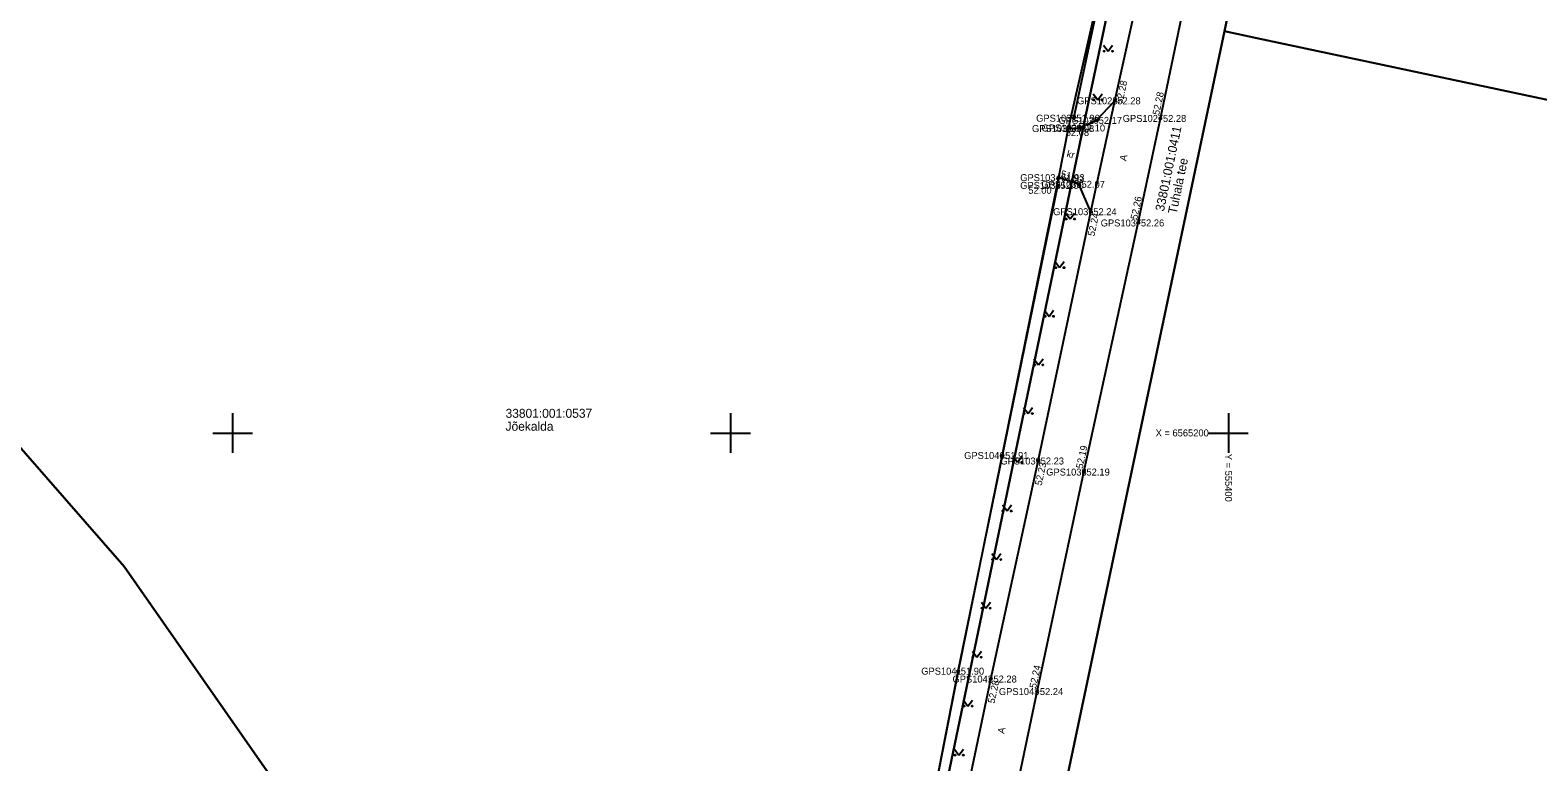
# Model space of a CAD drawing. Extents: x 551623 to 559850, y 6561220 to 6567135.
# Drawn here: x 555279.7 to 555431.1, y 6565167 to 6565240.5 of the extents above; entities that cross this region are included whole.
import ezdxf

# ---------------------------------------------------------------- set-up
doc = ezdxf.new("R2010")
doc.units = 0
for name, color, linetype in [('HALJASTUS', 7, 'Continuous'), ('KORGUS-EH2000', 7, 'Continuous'), ('MOOTKORG-EH2000', 7, 'Continuous'), ('MOOTMPUNKT', 7, 'Continuous'), ('MOOTNR', 7, 'Continuous'), ('MOOTPIIR', 7, 'Continuous'), ('PIIR', 7, 'Continuous'), ('TEE', 7, 'Continuous'), ('VORK', 7, 'Continuous')]:
    doc.layers.add(name, color=color, linetype=linetype)

msp = doc.modelspace()

# ---------------------------------------------------------------- linework, layer by layer
at = {"layer": 'HALJASTUS'}
for p, q in [((555387.47, 6565238.96), (555387.93, 6565238.35)), ((555387.93, 6565238.35), (555388.38, 6565238.96)), ((555386.42, 6565234.07), (555386.88, 6565233.47)), ((555386.88, 6565233.47), (555387.32, 6565234.07)), ((555383.66, 6565222.1), (555384.12, 6565221.5)), ((555384.12, 6565221.5), (555384.56, 6565222.1)), ((555382.6, 6565217.22), (555383.06, 6565216.61)), ((555383.06, 6565216.61), (555383.51, 6565217.22)), ((555381.54, 6565212.33), (555382, 6565211.72)), ((555382, 6565211.72), (555382.45, 6565212.33)), ((555380.48, 6565207.44), (555380.95, 6565206.84)), ((555380.95, 6565206.84), (555381.39, 6565207.44)), ((555379.43, 6565202.56), (555379.89, 6565201.95)), ((555379.89, 6565201.95), (555380.34, 6565202.56)), ((555378.37, 6565197.67), (555378.83, 6565197.06)), ((555378.83, 6565197.06), (555379.28, 6565197.67)), ((555377.31, 6565192.78), (555377.78, 6565192.17)), ((555377.78, 6565192.17), (555378.22, 6565192.78)), ((555376.26, 6565187.89), (555376.72, 6565187.29)), ((555376.72, 6565187.29), (555377.16, 6565187.89)), ((555375.2, 6565183.01), (555375.66, 6565182.4)), ((555375.66, 6565182.4), (555376.11, 6565183.01)), ((555374.29, 6565178.09), (555374.75, 6565177.48)), ((555374.75, 6565177.48), (555375.2, 6565178.09)), ((555373.39, 6565173.17), (555373.85, 6565172.57)), ((555373.85, 6565172.57), (555374.3, 6565173.17)), ((555372.49, 6565168.25), (555372.95, 6565167.65)), ((555372.95, 6565167.65), (555373.4, 6565168.25))]:
    msp.add_line(p, q, dxfattribs=at)
for points in [[(555384.48, 6565231.62), (555387.34, 6565245.03), (555391.51, 6565263.98)], [(555365.31, 6565137.46), (555368.45, 6565153.35), (555372.87, 6565176.08), (555377.32, 6565197.74), (555382.88, 6565224.87)]]:
    msp.add_lwpolyline(points, dxfattribs=at)
for centre in [(555387.53, 6565238.35), (555388.36, 6565238.35), (555386.48, 6565233.47), (555387.31, 6565233.47), (555383.72, 6565221.5), (555384.55, 6565221.5), (555382.66, 6565216.61), (555383.49, 6565216.61), (555381.6, 6565211.72), (555382.43, 6565211.72), (555380.55, 6565206.84), (555381.38, 6565206.84), (555379.49, 6565201.95), (555380.32, 6565201.95), (555378.43, 6565197.06), (555379.26, 6565197.06), (555377.37, 6565192.17), (555378.2, 6565192.17), (555376.32, 6565187.29), (555377.15, 6565187.29), (555375.26, 6565182.4), (555376.09, 6565182.4), (555374.35, 6565177.48), (555375.18, 6565177.48), (555373.45, 6565172.57), (555374.28, 6565172.57), (555372.55, 6565167.65), (555373.38, 6565167.65)]:
    msp.add_circle(centre, 0.055, dxfattribs=at)
at = {"layer": 'KORGUS-EH2000'}
for centre in [(555388.59, 6565233.37), (555393.17, 6565231.6), (555383.92, 6565230.58), (555382.95, 6565225.65), (555382.88, 6565224.87), (555386.18, 6565222.23), (555390.96, 6565221.1), (555377.32, 6565197.74), (555380.89, 6565197.19), (555385.49, 6565196.08), (555372.87, 6565176.08), (555376.15, 6565175.29), (555380.81, 6565174.03)]:
    msp.add_circle(centre, 0.1, dxfattribs=at)
at = {"layer": 'MOOTMPUNKT'}
for centre in [(555388.59, 6565233.37), (555384.48, 6565231.62), (555393.17, 6565231.6), (555383.92, 6565230.58), (555385.02, 6565230.64), (555386.72, 6565231.4), (555382.95, 6565225.65), (555382.88, 6565224.87), (555385, 6565224.98), (555386.18, 6565222.23), (555390.96, 6565221.1), (555377.32, 6565197.74), (555380.89, 6565197.19), (555385.49, 6565196.08), (555372.87, 6565176.08), (555376.15, 6565175.29), (555380.81, 6565174.03)]:
    msp.add_circle(centre, 0.1, dxfattribs=at)
at = {"layer": 'MOOTPIIR'}
for points in [[(555376.11, 6565151.68), (555380.81, 6565174.03), (555385.49, 6565196.08), (555390.96, 6565221.1), (555393.17, 6565231.6), (555395.63, 6565243.31), (555399.73, 6565261.92), (555403.12, 6565277.79), (555406.56, 6565293.93), (555410.85, 6565315.26), (555415.01, 6565335.5), (555418.86, 6565352.69), (555421.65, 6565364.94)], [(555413.21, 6565364.69), (555411.4, 6565356.94), (555410.51, 6565353.99), (555403.36, 6565318.45), (555395.54, 6565279.37), (555391.51, 6565263.98), (555383.92, 6565230.58), (555382.95, 6565225.65), (555372.87, 6565176.08), (555365.31, 6565137.46), (555362.03, 6565125.51), (555350.89, 6565123.21), (555338.92, 6565119.71), (555317.83, 6565119.44), (555315.05, 6565120.09), (555299.83, 6565122.63), (555288.41, 6565133.91), (555268.04, 6565138.73)]]:
    msp.add_lwpolyline(points, dxfattribs=at)
at = {"layer": 'PIIR'}
for points in [[(555425.38, 6565362.45), (555441.38, 6565433.61), (555540.46, 6565411.94), (555499.25, 6565219.2), (555402.87, 6565239.66), (555399.62, 6565240.35)], [(555205.15, 6565297.11), (555208.78, 6565303.3), (555303.13, 6565302.54), (555320.51, 6565314.61), (555349.21, 6565267.88), (555392.88, 6565265.99), (555385.6, 6565231.48), (555363.7, 6565126.34), (555363.12, 6565123.58), (555332.81, 6565116.31), (555303.59, 6565115.89), (555310.07, 6565124.47), (555315.73, 6565134.86), (555315.28, 6565149.09), (555289.11, 6565186.6), (555261.42, 6565218.27), (555255.75, 6565226.79), (555254.61, 6565228.5), (555256.63, 6565245.54), (555293.54, 6565286.23), (555292.52, 6565297.57), (555275.38, 6565300.17)]]:
    msp.add_lwpolyline(points, close=True, dxfattribs=at)
for points in [[(555554.63, 6564988.6), (555394.15, 6564993.09), (555392.11, 6564992.96), (555382.66, 6565023.97), (555375.18, 6565054.1), (555371.67, 6565076.27), (555370.99, 6565097.04), (555372.63, 6565114.59), (555374.63, 6565121.9), (555399.62, 6565240.35), (555402.87, 6565239.66), (555499.25, 6565219.2), (555540.46, 6565411.94)], [(555299.25, 6564626.57), (555283.21, 6564703.33), (555282.17, 6564723.09), (555283.28, 6564740.88), (555283.83, 6564743.87), (555292.4, 6564756.06), (555302.75, 6564765.42), (555370.08, 6564806.46), (555398.67, 6564827.39), (555405.06, 6564834.36), (555414.02, 6564857.57), (555414.37, 6564874.04), (555410.7, 6564895.66), (555382.57, 6564990.22), (555361.28, 6565065.55), (555360.57, 6565097.42), (555362.78, 6565120.42), (555363.12, 6565123.58), (555363.7, 6565126.34), (555385.6, 6565231.48), (555392.88, 6565265.99), (555415.55, 6565372.96)], [(555425.38, 6565362.45), (555399.62, 6565240.35), (555374.63, 6565121.9), (555372.63, 6565114.59), (555370.99, 6565097.04), (555371.67, 6565076.27), (555375.18, 6565054.1), (555382.66, 6565023.97), (555392.11, 6564992.96), (555405.81, 6564947.18), (555420.46, 6564897.93), (555424.39, 6564874.78), (555423.98, 6564855.61), (555413.71, 6564828.99), (555405.37, 6564819.9), (555375.64, 6564798.14), (555308.76, 6564757.38), (555299.94, 6564749.4), (555293.57, 6564740.34), (555292.19, 6564722.96), (555293.16, 6564704.62), (555309.63, 6564625.77)], [(555261.42, 6565218.27), (555289.11, 6565186.6), (555315.28, 6565149.09), (555315.73, 6565134.86), (555310.07, 6565124.47), (555303.59, 6565115.89), (555291.54, 6565100.48), (555288.85, 6565092.31), (555275.41, 6565088.83)]]:
    msp.add_lwpolyline(points, dxfattribs=at)
at = {"layer": 'TEE'}
for points in [[(555373.3, 6565030.39), (555369.29, 6565047.33), (555367.73, 6565055.3), (555364.88, 6565071.53), (555363.94, 6565086.13), (555363.94, 6565100.78), (555364.86, 6565113.17), (555366.59, 6565123.44), (555368.58, 6565136.8), (555371.42, 6565152.79), (555376.15, 6565175.29), (555380.89, 6565197.19), (555386.18, 6565222.23), (555388.59, 6565233.37), (555391.03, 6565244.4), (555394.93, 6565263.2), (555398.25, 6565278.79), (555401.56, 6565294.57), (555406.09, 6565316.43), (555410.29, 6565336.28), (555414.12, 6565354.35), (555417.09, 6565367.1)], [(555378.18, 6565031.74), (555374.13, 6565047.92), (555372.34, 6565056.31), (555369.59, 6565071.74), (555368.64, 6565086.19), (555368.75, 6565100.14), (555369.59, 6565112.29), (555371.35, 6565124), (555373.31, 6565135.55), (555376.11, 6565151.68), (555380.81, 6565174.03), (555385.49, 6565196.08), (555390.96, 6565221.1), (555393.17, 6565231.6), (555395.63, 6565243.31), (555399.73, 6565261.92), (555403.12, 6565277.79), (555406.56, 6565293.93), (555410.85, 6565315.26), (555415.01, 6565335.5), (555418.86, 6565352.69), (555421.65, 6565364.94)], [(555383.92, 6565230.58), (555385.02, 6565230.64), (555386.72, 6565231.4), (555388.59, 6565233.37)], [(555386.18, 6565222.23), (555385, 6565224.98), (555382.95, 6565225.65)]]:
    msp.add_lwpolyline(points, dxfattribs=at)
at = {"layer": 'VORK'}
for p, q in [((555300, 6565202), (555300, 6565198)), ((555350, 6565202), (555350, 6565198)), ((555400, 6565202), (555400, 6565198)), ((555298, 6565200), (555302, 6565200)), ((555348, 6565200), (555352, 6565200)), ((555398, 6565200), (555402, 6565200))]:
    msp.add_line(p, q, dxfattribs=at)

# ---------------------------------------------------------------- texts
at = {"layer": 'KORGUS-EH2000'}
for s, rotation, p in [(' 52.28', 77.7852, (555389.31, 6565232.78)), (' 52.28', 78.1423, (555393, 6565231.64)), (' 51.93', 342.0197, (555382.84, 6565225.84)), (' 52.26', 78.0882, (555390.79, 6565221.14)), (' 52.24', 78.0822, (555386.49, 6565219.47)), (' 52.19', 77.6657, (555385.31, 6565196.12)), (' 52.23', 77.7988, (555381.19, 6565194.43)), (' 52.24', 78.0416, (555380.64, 6565174.06)), (' 52.28', 78.1197, (555376.46, 6565172.54))]:
    msp.add_text(s, height=0.7, rotation=rotation, dxfattribs=at).set_placement(p)
for s, p in [(' 52.08', (555383.41, 6565229.84)), (' 52.00', (555379.65, 6565224.03)), (' 51.91', (555377.32, 6565197.39)), (' 51.90', (555372.87, 6565175.73))]:
    msp.add_text(s, height=0.7, dxfattribs=at).set_placement(p)
at = {"layer": 'MOOTKORG-EH2000'}
for s, p in [(' 52.28', (555388.59, 6565233.02)), (' 51.96', (555384.48, 6565231.27)), (' 52.17', (555386.72, 6565231.05)), (' 52.28', (555393.17, 6565231.25)), (' 52.08', (555383.92, 6565230.23)), (' 52.10', (555385.02, 6565230.29)), (' 51.93', (555382.95, 6565225.3)), (' 52.00', (555382.88, 6565224.52)), (' 52.07', (555385, 6565224.63)), (' 52.24', (555386.18, 6565221.88)), (' 52.26', (555390.96, 6565220.75)), (' 51.91', (555377.32, 6565197.39)), (' 52.23', (555380.89, 6565196.84)), (' 52.19', (555385.49, 6565195.73)), (' 51.90', (555372.87, 6565175.73)), (' 52.28', (555376.15, 6565174.94)), (' 52.24', (555380.81, 6565173.68))]:
    msp.add_text(s, height=0.7, dxfattribs=at).set_placement(p)
at = {"layer": 'MOOTNR'}
for s, p in [('GPS1028 ', (555384.81, 6565233.02)), ('GPS1032 ', (555380.7, 6565231.27)), ('GPS1029 ', (555382.94, 6565231.05)), ('GPS1027 ', (555389.39, 6565231.25)), ('GPS1031 ', (555380.28, 6565230.23)), ('GPS1030 ', (555381.24, 6565230.29)), ('GPS1034 ', (555379.1, 6565225.3)), ('GPS1033 ', (555379.1, 6565224.52)), ('GPS1035 ', (555381.22, 6565224.63)), ('GPS1036 ', (555382.4, 6565221.88)), ('GPS1037 ', (555387.18, 6565220.75)), ('GPS1040 ', (555373.47, 6565197.39)), ('GPS1039 ', (555377.11, 6565196.84)), ('GPS1038 ', (555381.71, 6565195.73)), ('GPS1041 ', (555369.16, 6565175.73)), ('GPS1042 ', (555372.3, 6565174.94)), ('GPS1043 ', (555376.96, 6565173.68))]:
    msp.add_text(s, height=0.7, dxfattribs=at).set_placement(p)
at = {"layer": 'PIIR'}
for s, p in [('33801:001:0411', (555393.53, 6565222.21)), ('Tuhala tee', (555394.8, 6565221.95))]:
    msp.add_text(s, height=0.9, rotation=78.2282, dxfattribs=at).set_placement(p)
for s, p in [('33801:001:0537', (555327.41, 6565201.53)), ('Jõekalda', (555327.41, 6565200.23))]:
    msp.add_text(s, height=0.9, dxfattribs=at).set_placement(p)
at = {"layer": 'TEE'}
for s, rotation, p in [('kr', 345.3491, (555383.71, 6565227.75)), ('A', 78.9854, (555389.74, 6565227.28)), ('A', 77.7903, (555377.49, 6565169.75))]:
    msp.add_text(s, height=0.7, rotation=rotation, dxfattribs=at).set_placement(p)
at = {"layer": 'VORK'}
msp.add_text('X = 6565200', height=0.7, dxfattribs=at).set_placement((555392.7, 6565199.66))
msp.add_text('Y = 555400 ', height=0.7, rotation=270, dxfattribs=at).set_placement((555399.67, 6565197.91))

doc.saveas('drawing.dxf')
